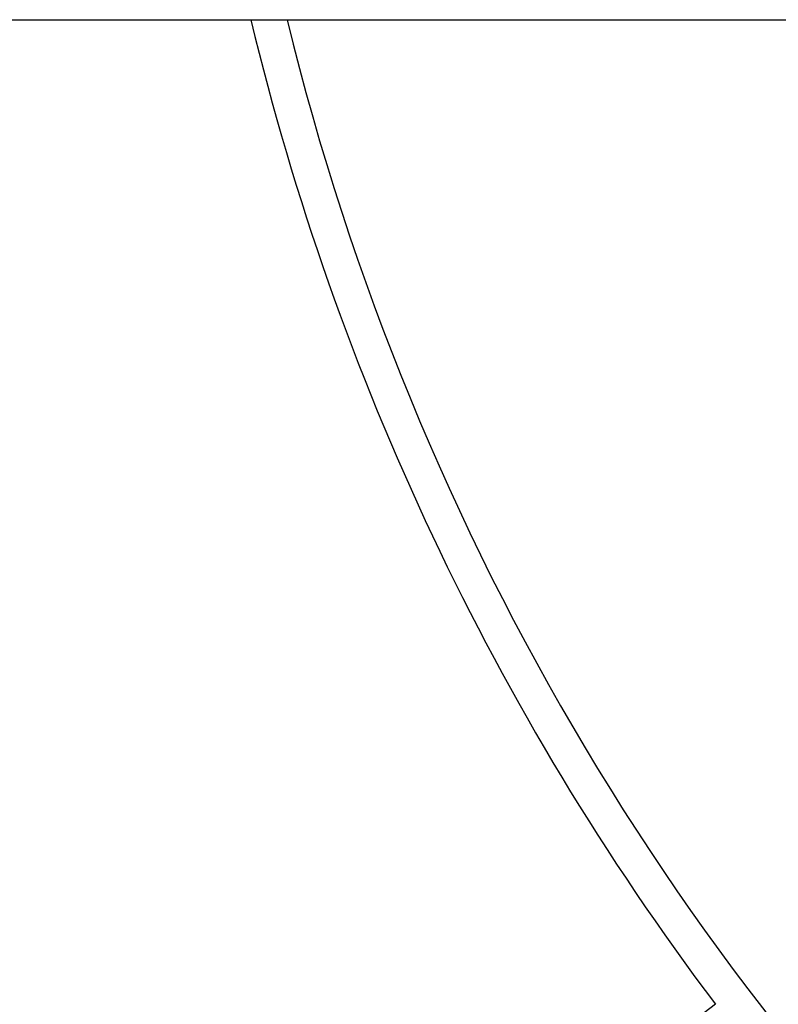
# Model space of a CAD drawing. Header units: inches. Extents: x 18 to 846, y -67 to 561.
# Tile 545 of 656: x 710.46 to 715.85, y 221.3 to 228.29. Entities that reach past the tile are written whole.
import ezdxf

# ---------------------------------------------------------------- set-up
doc = ezdxf.new("R2010")
doc.units = ezdxf.units.IN
doc.header["$LTSCALE"] = 24
doc.header["$MEASUREMENT"] = 0
doc.layers.add('Visible (ANSI)', color=7, linetype='Continuous', lineweight=30)

msp = doc.modelspace()

# ---------------------------------------------------------------- linework, layer by layer
at = {"layer": 'Visible (ANSI)'}
for p, q in [((664.0008, 228.29286), (741.0008, 228.29286)), ((715.40673, 221.29588), (714.00912, 220.2427))]:
    msp.add_line(p, q, dxfattribs=at)
for radius, start, end in [(19, 193.506321, 217), (19, 193.506321, 217), (18.75, 193.689887, 261.558657)]:
    msp.add_arc((730.5808, 232.73036), radius, start, end, dxfattribs=at)

doc.saveas('drawing.dxf')
